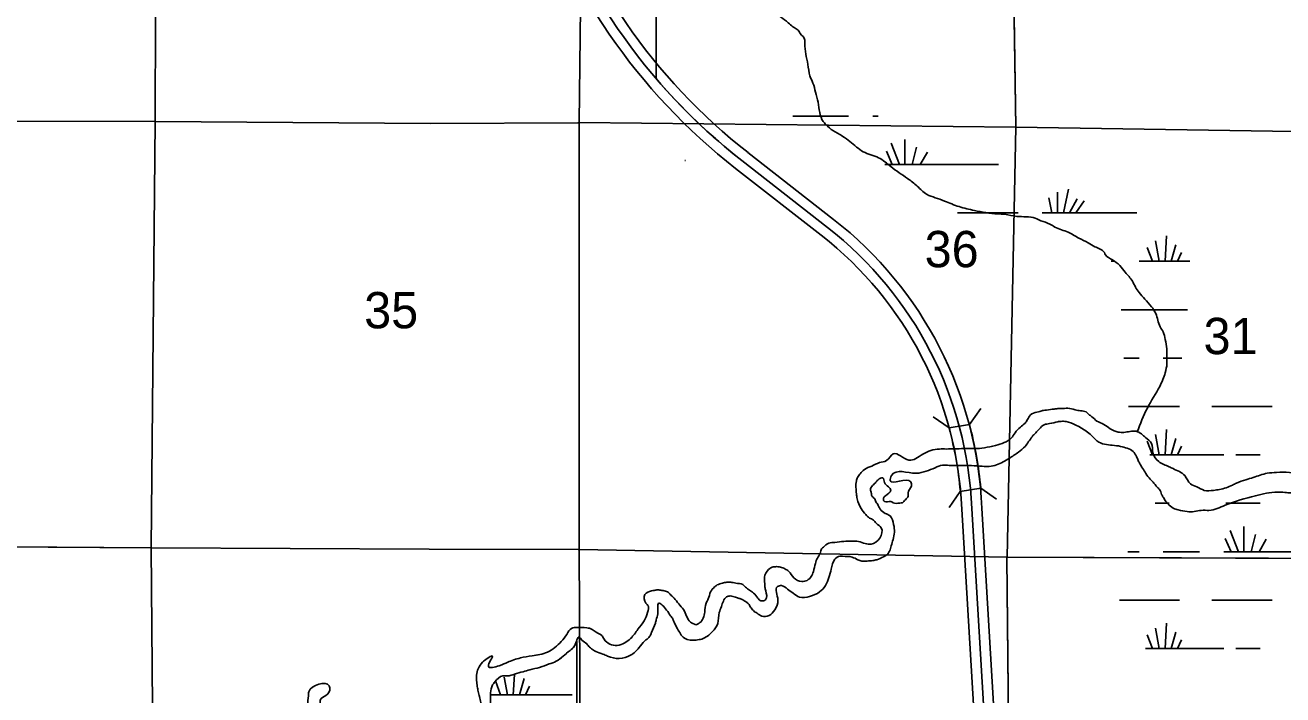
# Model space of a CAD drawing. Extents: x 380424 to 701066, y 1117407 to 1412949.
# Drawn here: x 530309 to 545894, y 1361649 to 1369950 of the extents above; entities that cross this region are included whole.
import ezdxf

# ---------------------------------------------------------------- set-up
doc = ezdxf.new("R2010")
doc.units = 0
for name, color, linetype in [('Bridges   Interstate', 7, 'Continuous'), ('Cities Incorporated Area', 7, 'Continuous'), ('Interstate Divided Highway Outline and Fill', 7, 'Continuous'), ('Interstate Highway Center Lines', 7, 'Continuous'), ('Narrow River Creek and Branch and Slough', 7, 'Continuous'), ('Section Lines', 7, 'Continuous'), ('Section Numbers', 7, 'Continuous'), ('Swamps', 7, 'Continuous'), ('Township  and Range lines', 7, 'Continuous'), ('Wide Rivers and Canals', 7, 'Continuous')]:
    doc.layers.add(name, color=color, linetype=linetype)

msp = doc.modelspace()

# ---------------------------------------------------------------- linework, layer by layer
at = {"layer": 'Bridges   Interstate'}
for p, q in [((541757, 1364957), (541560, 1365096)), ((542010, 1365000), (542150, 1365197)), ((541757, 1364957), (542010, 1365000)), ((541897, 1364169), (541758, 1363972)), ((542150, 1364212), (541897, 1364169)), ((542150, 1364212), (542347, 1364073))]:
    msp.add_line(p, q, dxfattribs=at)
for radius, start, end in [(4530, 5.0388, 15.1711), (4786, 5.2867, 14.8757)]:
    msp.add_arc((537385, 1363771), radius, start, end, dxfattribs=at)
at = {"layer": 'Cities Incorporated Area'}
msp.add_line((539189, 1368271), (540250, 1367443), dxfattribs=at)
for points in [[(557462, 1379305), (555882, 1379949), (552889, 1379971), (552245, 1379151), (542588, 1379248), (542530, 1376577), (539389, 1376557), (539389, 1378431), (541008, 1379720), (540969, 1381145), (540267, 1382453), (539395, 1380151), (538128, 1377685), (538127, 1369287)], [(542039, 1363958), (542238, 1360631), (542238, 1359012), (542224, 1358624)], [(540013, 1358335), (538878, 1358335), (537152, 1358335), (537145, 1362320)]]:
    msp.add_lwpolyline(points, dxfattribs=at)
for centre, radius, start, end in [((543698, 1374050), 7329, 220.5234, 232.0351), ((537385, 1363771), 4658, 2.2949, 52.0349)]:
    msp.add_arc(centre, radius, start, end, dxfattribs=at)
msp.add_spline([(537145, 1362320), (537116, 1362255), (537061, 1362200), (536974, 1362127), (536890, 1362066), (536802, 1362032), (536684, 1361990), (536562, 1361959), (536478, 1361936), (536371, 1361906), (536287, 1361883), (536229, 1361884), (536129, 1361810), (536102, 1361773), (536076, 1361673), (536076, 1361615), (536076, 1361572), (536081, 1361467), (536081, 1361430), (536071, 1361335), (536055, 1361229), (536026, 1361145), (535946, 1361115), (535928, 1361109), (535792, 1361059), (535736, 1361018), (535643, 1360964), (535598, 1360925), (535574, 1360912), (535500, 1360853), (535403, 1360775), (535332, 1360745), (535239, 1360775), (535195, 1360842), (535163, 1360851), (535081, 1360860), (534990, 1360899), (534953, 1360994), (534943, 1361076), (534899, 1361264), (534752, 1361264), (534711, 1361128), (534627, 1361111), (534519, 1361103), (534501, 1361111), (534415, 1361111), (534281, 1361063), (534182, 1361033), (534173, 1361024), (534147, 1361016), (534130, 1361007), (534104, 1360994), (534082, 1360977), (534056, 1360959), (534004, 1360929), (533974, 1360908), (533961, 1360890), (533939, 1360864), (533926, 1360851), (533918, 1360838), (533866, 1360800), (533823, 1360761), (533784, 1360722), (533693, 1360636)], degree=3, dxfattribs=at)
at = {"layer": 'Interstate Divided Highway Outline and Fill'}
for p, q in [((540327, 1367542), (539266, 1368370)), ((539112, 1368173), (540173, 1367345))]:
    msp.add_line(p, q, dxfattribs=at)
for points in [[(541914, 1363953), (541914, 1363950), (542113, 1360627), (542113, 1359014), (542058, 1357523), (541985, 1355628), (541911, 1353988), (541897, 1353733), (541918, 1353426), (541928, 1353018), (542000, 1352546), (542141, 1351658), (542272, 1350934), (542383, 1350270), (542473, 1349737), (542574, 1349041), (542635, 1348726), (542777, 1348045), (542942, 1347511), (543126, 1347030)], [(543356, 1347127), (543178, 1347593), (543020, 1348107), (542880, 1348775), (542821, 1349082), (542720, 1349776), (542629, 1350311), (542518, 1350977), (542388, 1351700), (542247, 1352585), (542178, 1353040), (542168, 1353437), (542148, 1353735), (542161, 1353976), (542234, 1355618), (542308, 1357514), (542363, 1359009), (542363, 1360635), (542164, 1363965), (542164, 1363963)]]:
    msp.add_lwpolyline(points, dxfattribs=at)
for centre, radius, start, end in [((543698, 1374050), 7204, 196.7566, 232.0351), ((543698, 1374050), 7454, 196.7566, 232.0351), ((537385, 1363771), 4783, 2.2949, 52.0349), ((537385, 1363771), 4533, 2.2949, 52.0349)]:
    msp.add_arc(centre, radius, start, end, dxfattribs=at)
at = {"layer": 'Interstate Highway Center Lines'}
msp.add_line((539189, 1368271), (540250, 1367443), dxfattribs=at)
msp.add_lwpolyline([(542039, 1363958), (542238, 1360631), (542238, 1359012), (542183, 1357519), (542110, 1355623), (542036, 1353982), (542023, 1353734), (542043, 1353432), (542053, 1353029), (542123, 1352565), (542264, 1351679), (542395, 1350955), (542506, 1350291), (542597, 1349757), (542697, 1349062), (542758, 1348751), (542899, 1348076), (543060, 1347552), (543241, 1347078)], dxfattribs=at)
for centre, radius, start, end in [((543698, 1374050), 7329, 196.7566, 232.0351), ((537385, 1363771), 4658, 2.2949, 52.0349)]:
    msp.add_arc(centre, radius, start, end, dxfattribs=at)
at = {"layer": 'Narrow River Creek and Branch and Slough'}
msp.add_spline([(544090, 1364909), (544215, 1365204), (544368, 1365473), (544436, 1365642), (544457, 1365752), (544457, 1365858), (544457, 1365937), (544436, 1366053), (544410, 1366148), (544373, 1366212), (544320, 1366375), (544267, 1366460), (544183, 1366555), (544114, 1366634), (544067, 1366703), (544030, 1366776), (543940, 1366887), (543872, 1366972), (543782, 1367040), (543697, 1367104), (543682, 1367130), (543565, 1367204), (543481, 1367252), (543365, 1367310), (543233, 1367383), (543069, 1367447), (543006, 1367484), (542895, 1367526), (542826, 1367558), (542599, 1367579), (542446, 1367605), (542362, 1367610), (542214, 1367626), (542072, 1367653), (541882, 1367700), (541702, 1367769), (541586, 1367811), (541480, 1367853), (541364, 1367954), (541243, 1368049), (541037, 1368196), (540884, 1368307), (540694, 1368381), (540609, 1368439), (540441, 1368571), (540324, 1368640), (540229, 1368719), (540198, 1368756), (540134, 1368993), (540103, 1369120), (540071, 1369231), (540034, 1369321), (540008, 1369463), (539971, 1369722), (539971, 1369764), (539913, 1369848), (539876, 1369896), (539823, 1369928), (539765, 1369980), (539675, 1370049), (539617, 1370149), (539464, 1370371), (539269, 1370640), (539163, 1370867), (539116, 1370978), (539052, 1371131), (539026, 1371226), (539015, 1371311), (538994, 1371458), (539005, 1371506), (539031, 1371596), (539068, 1371722), (539079, 1371764), (539095, 1371881), (539105, 1371960), (539116, 1372203), (539142, 1372271), (539169, 1372488), (539190, 1372646), (539216, 1372836), (539242, 1373042), (539295, 1373322), (539290, 1373322), (539295, 1373612), (539301, 1373770), (539290, 1373844), (539295, 1373960), (539306, 1374066)], degree=3, dxfattribs=at)
at = {"layer": 'Section Lines'}
for points in [[(531935, 1374014), (531919, 1368754), (526628, 1368762), (526670, 1374041), (526679, 1374041)], [(537236, 1374096), (537236, 1374090), (537173, 1368743), (537163, 1368740), (535330, 1368732), (531919, 1368754), (531935, 1374014), (531943, 1374012), (535347, 1374049)], [(542506, 1373924), (542506, 1373918), (542584, 1368685), (542579, 1368685), (537173, 1368743), (537236, 1374090), (537236, 1374096)], [(547882, 1373902), (547887, 1368608), (547887, 1368603), (542584, 1368685), (542506, 1373918), (542506, 1373924), (547875, 1373902)], [(531919, 1368754), (531872, 1363472), (526598, 1363510), (526590, 1363510), (526627, 1368753), (526628, 1368762)], [(537173, 1368743), (537174, 1363450), (537161, 1363451), (535314, 1363453), (531872, 1363472), (531919, 1368754), (535330, 1368732), (537163, 1368740)], [(542584, 1368685), (542478, 1363354), (537174, 1363450), (537173, 1368743), (542579, 1368685)], [(547887, 1368603), (547875, 1363334), (542478, 1363354), (542584, 1368685)], [(531872, 1363472), (531916, 1358064), (526631, 1358071), (526590, 1363510), (526598, 1363510)], [(537174, 1363450), (537202, 1358069), (537192, 1358068), (535297, 1358063), (535297, 1358090), (531916, 1358064), (531872, 1363472), (535314, 1363453), (537161, 1363451)], [(542478, 1363354), (542475, 1363347), (542526, 1358063), (542519, 1358064), (537202, 1358069), (537174, 1363450)], [(547875, 1363334), (547939, 1358045), (547934, 1358045), (542526, 1358063), (542475, 1363347), (542478, 1363354)]]:
    msp.add_lwpolyline(points, close=True, dxfattribs=at)
at = {"layer": 'Swamps'}
for p, q in [((541211, 1368534), (541211, 1368223)), ((540981, 1368389), (541052, 1368223)), ((541042, 1368486), (541145, 1368223)), ((541356, 1368437), (541302, 1368223)), ((541489, 1368377), (541399, 1368223)), ((540962, 1368223), (542312, 1368223)), ((543103, 1367881), (543103, 1367623)), ((543236, 1367918), (543177, 1367623)), ((542995, 1367809), (543032, 1367623)), ((543345, 1367797), (543251, 1367622)), ((543430, 1367773), (543330, 1367624)), ((541862, 1367623), (542312, 1367623)), ((542312, 1367623), (542612, 1367623)), ((544363, 1367023), (544317, 1367277)), ((544434, 1367023), (544451, 1367339)), ((544278, 1367023), (544212, 1367195)), ((544511, 1367023), (544569, 1367227)), ((544587, 1367023), (544636, 1367132)), ((545012, 1365223), (545762, 1365223)), ((544434, 1364623), (544451, 1364939)), ((544278, 1364623), (544212, 1364795)), ((544363, 1364623), (544317, 1364877)), ((544511, 1364623), (544569, 1364827)), ((544245, 1364623), (545162, 1364623)), ((544587, 1364623), (544636, 1364732)), ((545312, 1364623), (545612, 1364623)), ((545187, 1364023), (545612, 1364023)), ((545242, 1363686), (545345, 1363423)), ((545411, 1363734), (545411, 1363423)), ((545181, 1363589), (545252, 1363423)), ((545556, 1363637), (545502, 1363423)), ((545689, 1363577), (545599, 1363423)), ((544412, 1363423), (544862, 1363423)), ((545162, 1363423), (546512, 1363423)), ((545012, 1362823), (545762, 1362823)), ((544363, 1362223), (544317, 1362477)), ((544434, 1362223), (544451, 1362539)), ((544511, 1362223), (544569, 1362427)), ((544278, 1362223), (544212, 1362395)), ((544587, 1362223), (544636, 1362332)), ((545312, 1362223), (545612, 1362223)), ((536201, 1361650), (536136, 1361822)), ((536286, 1361650), (536246, 1361870)), ((536357, 1361650), (536371, 1361901)), ((536434, 1361650), (536492, 1361854)), ((536080, 1361650), (537086, 1361650)), ((536511, 1361650), (536560, 1361759))]:
    msp.add_line(p, q, dxfattribs=at)
for points in [[(539820, 1368823), (540512, 1368823)], [(540812, 1368823), (540877, 1368823)], [(538483, 1368270), (538492, 1368270)], [(542312, 1368223), (542369, 1368223)], [(542912, 1367623), (544083, 1367623)], [(543768, 1367023), (543812, 1367023)], [(544112, 1367023), (544743, 1367023)], [(543892, 1366423), (544712, 1366423)], [(543925, 1365823), (544112, 1365823)], [(544412, 1365823), (544643, 1365823)], [(543982, 1365223), (544612, 1365223)], [(544312, 1364023), (544487, 1364023)], [(543974, 1363423), (544112, 1363423)], [(543868, 1362823), (544612, 1362823)], [(544192, 1362223), (545162, 1362223)]]:
    msp.add_lwpolyline(points, dxfattribs=at)
at = {"layer": 'Township  and Range lines'}
for p, q in [((542506, 1373918), (542584, 1368685)), ((542584, 1368685), (542478, 1363354)), ((526598, 1363510), (531872, 1363472)), ((531872, 1363472), (535314, 1363453)), ((535314, 1363453), (537161, 1363451)), ((537161, 1363451), (537174, 1363450)), ((537174, 1363450), (542477, 1363354)), ((542478, 1363354), (542475, 1363347)), ((542475, 1363347), (542526, 1358063)), ((542477, 1363354), (547875, 1363334))]:
    msp.add_line(p, q, dxfattribs=at)
at = {"layer": 'Wide Rivers and Canals'}
for points in [[(550345, 1367820), (550340, 1367720), (550345, 1367609), (550350, 1367546), (550324, 1367483), (550271, 1367372), (550224, 1367271), (550118, 1367176), (549981, 1367023), (549918, 1366950), (549896, 1366860), (549865, 1366770), (549844, 1366633), (549817, 1366517), (549786, 1366396), (549770, 1366195), (549754, 1366095), (549728, 1366000), (549675, 1365905), (549617, 1365810), (549553, 1365699), (549464, 1365567), (549374, 1365446), (549274, 1365345), (549121, 1365229), (549015, 1365134), (548989, 1365071), (548989, 1365034), (549023, 1364993), (549087, 1364859), (549087, 1364719), (548975, 1364610), (548854, 1364492), (548753, 1364400), (548667, 1364350), (548560, 1364271), (548432, 1364200), (548308, 1364126), (548289, 1364121), (548189, 1364057), (548089, 1364064), (547989, 1364093), (547918, 1364105), (547828, 1364111), (547738, 1364100), (547701, 1364068), (547627, 1364026), (547564, 1363973), (547511, 1363936), (547390, 1363815), (547332, 1363752), (547168, 1363678), (547094, 1363662), (547020, 1363657), (546941, 1363673), (546883, 1363704), (546836, 1363725), (546757, 1363773), (546704, 1363820), (546614, 1363884), (546588, 1363910), (546530, 1363968), (546472, 1364021), (546408, 1364063), (546340, 1364095), (546250, 1364121), (546187, 1364137), (546113, 1364153), (546055, 1364158), (545997, 1364153), (545918, 1364158), (545828, 1364163), (545553, 1364116), (545179, 1364000), (544978, 1363936), (544883, 1363936), (544794, 1363921), (544709, 1363921), (544598, 1363942), (544535, 1363963), (544472, 1364016), (544445, 1364047), (544414, 1364095), (544392, 1364132), (544366, 1364195), (544334, 1364227), (544303, 1364264), (544266, 1364306), (544208, 1364374), (544166, 1364443), (544123, 1364512), (544102, 1364554), (544079, 1364605), (544038, 1364667), (543966, 1364705), (543883, 1364729), (543780, 1364743)], [(544143, 1364884), (544193, 1364839), (544266, 1364766), (544284, 1364648), (544356, 1364540), (544487, 1364476), (544533, 1364453), (544678, 1364367), (544750, 1364263), (544827, 1364227), (544920, 1364184), (545036, 1364184), (545110, 1364195), (545268, 1364248), (545321, 1364274), (545437, 1364316), (545527, 1364343), (545701, 1364396), (545817, 1364406), (545976, 1364406), (546086, 1364385), (546229, 1364374), (546308, 1364348), (546419, 1364290), (546451, 1364274), (546561, 1364200), (546630, 1364142), (546662, 1364095), (546699, 1364053), (546709, 1364042), (546741, 1364016), (546815, 1363963), (546915, 1363910), (546978, 1363889), (547057, 1363863), (547137, 1363889), (547179, 1363894), (547216, 1363926), (547237, 1363958), (547300, 1364042), (547363, 1364126), (547400, 1364169), (547448, 1364227), (547532, 1364311), (547622, 1364332), (547722, 1364338), (547775, 1364343), (547911, 1364314), (547968, 1364314), (548082, 1364278), (548132, 1364278), (548201, 1364304), (548295, 1364358), (548359, 1364398), (548532, 1364521), (548588, 1364554), (548644, 1364589), (548729, 1364649), (548814, 1364740), (548881, 1364813), (548872, 1364886), (548857, 1364946), (548841, 1364997), (548820, 1365047), (548802, 1365092), (548794, 1365134), (548799, 1365235), (548820, 1365287), (548852, 1365319), (548904, 1365335), (548999, 1365393), (549042, 1365414), (549100, 1365461), (549168, 1365530), (549237, 1365609), (549311, 1365736), (549385, 1365878), (549443, 1365989), (549480, 1366026), (549548, 1366100), (549596, 1366153), (549610, 1366217), (549636, 1366341), (549633, 1366394), (549643, 1366452), (549647, 1366513), (549654, 1366549), (549654, 1366638), (549659, 1366749), (549643, 1366828), (549675, 1366934), (549701, 1366981), (549770, 1367060), (549844, 1367155), (549886, 1367208), (549986, 1367298), (550023, 1367345)], [(542133, 1364702), (542261, 1364723), (542334, 1364739), (542440, 1364775), (542530, 1364834), (542575, 1364898), (542642, 1364965), (542699, 1365018), (542730, 1365060), (542767, 1365118), (542847, 1365154), (542884, 1365161), (542928, 1365175), (542965, 1365179), (543060, 1365192), (543106, 1365197), (543152, 1365198), (543228, 1365201), (543319, 1365183), (543387, 1365170), (543455, 1365156), (543491, 1365124), (543527, 1365097), (543590, 1365043), (543677, 1365002), (543754, 1364948), (543854, 1364907), (543923, 1364902), (544075, 1364916), (544143, 1364884)], [(543780, 1364743), (543685, 1364755), (543590, 1364797), (543522, 1364865), (543458, 1364918), (543390, 1364960), (543321, 1364997), (543207, 1365037), (543147, 1365039), (543105, 1365034), (543002, 1365011), (542935, 1364997), (542878, 1364946), (542787, 1364849), (542699, 1364728), (542619, 1364659), (542503, 1364580), (542345, 1364501), (542255, 1364480), (542169, 1364483)], [(538620, 1362516), (538671, 1362544), (538730, 1362675), (538747, 1362784), (538773, 1362839), (538802, 1362925), (538852, 1362987), (538886, 1363011), (538950, 1363035), (539003, 1363044), (539052, 1363045), (539115, 1363034), (539201, 1363015), (539237, 1362984), (539285, 1362948), (539335, 1362910), (539388, 1362849), (539426, 1362815), (539484, 1362829), (539485, 1362939), (539476, 1362986), (539474, 1363029), (539469, 1363106), (539522, 1363204), (539579, 1363235), (539605, 1363238), (539668, 1363233), (539723, 1363211), (539770, 1363181), (539835, 1363099), (539932, 1363054), (539999, 1363068), (540049, 1363116), (540076, 1363176), (540102, 1363278), (540126, 1363345), (540159, 1363402), (540178, 1363460), (540200, 1363481), (540267, 1363529), (540343, 1363539), (540453, 1363551), (540555, 1363553), (540635, 1363551), (540720, 1363524), (540792, 1363517), (540899, 1363593), (540918, 1363718), (540856, 1363777), (540820, 1363816), (540772, 1363841), (540725, 1363884), (540667, 1363958), (540619, 1364079), (540609, 1364142), (540604, 1364221), (540609, 1364301), (540625, 1364343), (540656, 1364390), (540709, 1364443), (540799, 1364485), (540894, 1364527), (540984, 1364554), (541066, 1364636), (541260, 1364558), (541431, 1364632), (541638, 1364696), (541724, 1364696)], [(541724, 1364696), (541938, 1364701), (542133, 1364702)], [(541759, 1364492), (541675, 1364496), (541585, 1364464), (541474, 1364422), (541348, 1364396), (541045, 1364367), (541028, 1364307), (541283, 1364288), (541291, 1364235), (541250, 1364154), (541250, 1364113), (541216, 1364068), (541179, 1364031), (541147, 1364026), (541063, 1364031), (541036, 1364047), (540959, 1364044), (540945, 1364089), (540968, 1364116), (541035, 1364183), (541007, 1364228), (540956, 1364283), (540937, 1364338), (540875, 1364312), (540852, 1364285), (540809, 1364242), (540783, 1364190), (540794, 1364153), (540799, 1364116), (540836, 1364079), (540846, 1364053), (540873, 1364010), (540904, 1363952), (540966, 1363899), (541026, 1363866), (541071, 1363761), (541081, 1363665), (541064, 1363574), (541042, 1363498), (541020, 1363430), (541005, 1363403), (540947, 1363361), (540862, 1363324), (540815, 1363314), (540741, 1363308), (540677, 1363308), (540629, 1363324), (540556, 1363356), (540439, 1363367), (540403, 1363367), (540341, 1363331), (540298, 1363209), (540269, 1363104), (540226, 1363004), (540154, 1362925), (540030, 1362870), (539906, 1362861), (539827, 1362908), (539754, 1362960), (539682, 1363004), (539632, 1362992), (539637, 1362824), (539598, 1362703), (539527, 1362631), (539436, 1362624), (539379, 1362660), (539333, 1362693), (539297, 1362738), (539284, 1362760), (539274, 1362776), (539247, 1362797), (539226, 1362812), (539173, 1362839), (539158, 1362844), (539110, 1362860), (539046, 1362877)], [(542169, 1364483), (542034, 1364491), (541759, 1364492)], [(533813, 1361260), (533817, 1361282), (533831, 1361327), (533831, 1361409), (533810, 1361518), (533818, 1361639), (533823, 1361688), (534078, 1361760), (534056, 1361656), (533976, 1361604), (533970, 1361500), (534000, 1361422), (534082, 1361422), (534147, 1361409), (534233, 1361401), (534324, 1361388), (534414, 1361446), (534424, 1361440), (534510, 1361370), (534558, 1361344), (534630, 1361319), (534698, 1361355), (534759, 1361413), (534981, 1361405), (535061, 1361283), (535072, 1361149), (535081, 1361063), (535102, 1361007), (535249, 1360981), (535317, 1360884), (535535, 1361059), (535706, 1361145), (535807, 1361203), (535920, 1361257), (535937, 1361313), (535946, 1361428), (535954, 1361554), (535939, 1361627), (535922, 1361692), (535912, 1361752), (535902, 1361826), (535902, 1361894), (535923, 1361973), (535976, 1362053), (536034, 1362100), (536097, 1362132), (536049, 1362004), (536183, 1362011), (536288, 1362054), (536446, 1362107), (536590, 1362133), (536781, 1362179), (536951, 1362310), (537020, 1362399), (537080, 1362473), (537147, 1362484), (537267, 1362480), (537336, 1362461), (537386, 1362425), (537453, 1362385), (537482, 1362339), (537645, 1362262), (537738, 1362293), (537812, 1362348), (537903, 1362463), (537979, 1362568), (538022, 1362671), (538027, 1362755), (538002, 1362786), (537989, 1362891), (538070, 1362937), (538102, 1362944), (538150, 1362950), (538197, 1362944), (538229, 1362939), (538282, 1362918), (538309, 1362887), (538350, 1362849), (538408, 1362776), (538466, 1362707), (538553, 1362552), (538620, 1362516)], [(539046, 1362877), (539001, 1362863), (538936, 1362744), (538910, 1362669), (538891, 1362532), (538826, 1362433), (538692, 1362341), (538625, 1362329), (538478, 1362352), (538429, 1362406), (538393, 1362468), (538350, 1362549), (538336, 1362587), (538307, 1362630), (538257, 1362700), (538159, 1362784), (538147, 1362654), (538129, 1362580), (538118, 1362538), (538071, 1362422), (538065, 1362406), (538039, 1362362), (537989, 1362319), (537915, 1362233), (537812, 1362140), (537671, 1362099), (537527, 1362130), (537468, 1362154), (537379, 1362188), (537326, 1362221), (537303, 1362240), (537267, 1362281), (537209, 1362329), (537176, 1362368), (537116, 1362255), (537061, 1362200), (536974, 1362127), (536890, 1362066), (536802, 1362032), (536684, 1361990), (536562, 1361959), (536478, 1361936), (536371, 1361906), (536287, 1361883), (536229, 1361884), (536129, 1361810), (536102, 1361773), (536076, 1361673), (536076, 1361615), (536076, 1361572), (536081, 1361467), (536081, 1361430), (536071, 1361335), (536055, 1361229), (536026, 1361145), (535946, 1361115), (535928, 1361109), (535792, 1361059), (535736, 1361018), (535643, 1360964), (535598, 1360925), (535574, 1360912), (535500, 1360853), (535403, 1360775), (535332, 1360745), (535239, 1360775), (535195, 1360842), (535163, 1360851), (535081, 1360860), (534990, 1360899), (534953, 1360994), (534943, 1361076), (534899, 1361264), (534752, 1361264), (534711, 1361128), (534627, 1361111), (534519, 1361103), (534501, 1361111), (534415, 1361111), (534281, 1361063), (534182, 1361033), (534173, 1361024), (534147, 1361016), (534130, 1361007), (534104, 1360994), (534082, 1360977), (534056, 1360959), (534004, 1360929), (533974, 1360908), (533961, 1360890), (533939, 1360864), (533926, 1360851), (533918, 1360838), (533866, 1360800), (533823, 1360761), (533784, 1360722), (533693, 1360636)]]:
    msp.add_spline(points, degree=3, dxfattribs=at)

# ---------------------------------------------------------------- texts
at = {"layer": 'Section Numbers'}
for s, p in [('36', (541455, 1366949)), ('35', (534510, 1366192)), ('31', (544911, 1365872))]:
    msp.add_text(s, height=450, dxfattribs=at).set_placement(p)

doc.saveas('drawing.dxf')
